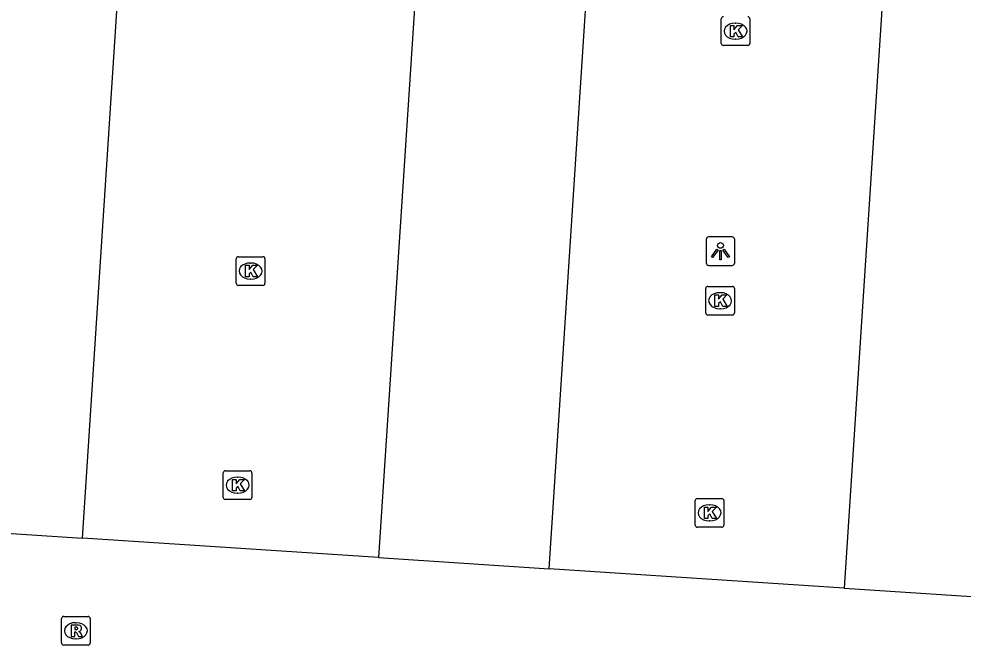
# Model space of a CAD drawing. Extents: x 161848 to 162726, y 385382 to 386521.
# Drawn here: x 162052.73 to 162085.67, y 385590.08 to 385611.91 of the extents above; entities that cross this region are included whole.
import ezdxf

# ---------------------------------------------------------------- set-up
doc = ezdxf.new("R2010")
doc.units = 0
for name, color, linetype in [('IMGEO_Kolk', 7, 'Continuous'), ('IMGEO_Lichtpunt', 7, 'Continuous'), ('IMGEO_Rijbaan_lokaal_open', 7, 'Continuous'), ('IMGEO_Rioolput', 7, 'Continuous')]:
    doc.layers.add(name, color=color, linetype=linetype)

msp = doc.modelspace()

# ---------------------------------------------------------------- linework, layer by layer
at = {"layer": 'IMGEO_Kolk'}
for p, q in [((162077.231, 385611.053), (162077.231, 385611.905)), ((162078.232, 385611.905), (162078.232, 385611.053)), ((162077.719, 385611.759), (162077.744, 385611.759)), ((162077.742, 385611.199), (162077.717, 385611.199)), ((162078.158, 385610.979), (162077.306, 385610.979)), ((162060.387, 385603.616), (162061.239, 385603.616)), ((162060.312, 385602.69), (162060.312, 385603.542)), ((162060.8, 385603.396), (162060.825, 385603.396)), ((162061.313, 385603.542), (162061.313, 385602.69)), ((162061.239, 385602.616), (162060.387, 385602.616)), ((162060.823, 385602.836), (162060.798, 385602.836)), ((162076.769, 385602.582), (162077.621, 385602.582)), ((162076.694, 385601.656), (162076.694, 385602.508)), ((162077.182, 385602.362), (162077.207, 385602.362)), ((162077.695, 385602.508), (162077.695, 385601.656)), ((162077.621, 385601.582), (162076.769, 385601.582)), ((162077.205, 385601.802), (162077.18, 385601.802)), ((162059.859, 385595.227), (162059.859, 385596.079)), ((162059.934, 385596.153), (162060.786, 385596.153)), ((162060.86, 385596.079), (162060.86, 385595.227)), ((162060.347, 385595.933), (162060.372, 385595.933)), ((162060.37, 385595.373), (162060.345, 385595.373)), ((162060.786, 385595.153), (162059.934, 385595.153)), ((162076.324, 385594.26), (162076.324, 385595.112)), ((162076.399, 385595.186), (162077.251, 385595.186)), ((162077.325, 385595.112), (162077.325, 385594.26)), ((162076.812, 385594.966), (162076.837, 385594.966)), ((162076.835, 385594.406), (162076.81, 385594.406)), ((162077.251, 385594.186), (162076.399, 385594.186))]:
    msp.add_line(p, q, dxfattribs=at)
for points in [[(162077.231, 385611.053), (162077.231, 385611.905)], [(162078.232, 385611.905), (162078.232, 385611.053)], [(162077.552, 385611.679), (162077.675, 385611.679), (162077.675, 385611.528), (162077.805, 385611.679), (162077.969, 385611.679), (162077.823, 385611.528), (162077.976, 385611.279), (162077.824, 385611.279), (162077.739, 385611.443), (162077.675, 385611.376), (162077.675, 385611.279), (162077.552, 385611.279), (162077.552, 385611.679)], [(162078.158, 385610.979), (162077.306, 385610.979)], [(162060.387, 385603.616), (162061.239, 385603.616)], [(162060.312, 385602.69), (162060.312, 385603.542)], [(162060.633, 385603.316), (162060.756, 385603.316), (162060.756, 385603.165), (162060.886, 385603.316), (162061.05, 385603.316), (162060.904, 385603.165), (162061.057, 385602.916), (162060.905, 385602.916), (162060.82, 385603.08), (162060.756, 385603.013), (162060.756, 385602.916), (162060.633, 385602.916), (162060.633, 385603.316)], [(162061.313, 385603.542), (162061.313, 385602.69)], [(162061.239, 385602.616), (162060.387, 385602.616)], [(162076.769, 385602.582), (162077.621, 385602.582)], [(162076.694, 385601.656), (162076.694, 385602.508)], [(162077.015, 385602.282), (162077.138, 385602.282), (162077.138, 385602.131), (162077.268, 385602.282), (162077.432, 385602.282), (162077.286, 385602.131), (162077.439, 385601.882), (162077.287, 385601.882), (162077.202, 385602.046), (162077.138, 385601.979), (162077.138, 385601.882), (162077.015, 385601.882), (162077.015, 385602.282)], [(162077.695, 385602.508), (162077.695, 385601.656)], [(162077.621, 385601.582), (162076.769, 385601.582)], [(162059.859, 385595.227), (162059.859, 385596.079)], [(162059.934, 385596.153), (162060.786, 385596.153)], [(162060.86, 385596.079), (162060.86, 385595.227)], [(162060.18, 385595.853), (162060.303, 385595.853), (162060.303, 385595.702), (162060.433, 385595.853), (162060.597, 385595.853), (162060.451, 385595.702), (162060.604, 385595.453), (162060.452, 385595.453), (162060.367, 385595.617), (162060.303, 385595.55), (162060.303, 385595.453), (162060.18, 385595.453), (162060.18, 385595.853)], [(162060.786, 385595.153), (162059.934, 385595.153)], [(162076.324, 385594.26), (162076.324, 385595.112)], [(162076.399, 385595.186), (162077.251, 385595.186)], [(162077.325, 385595.112), (162077.325, 385594.26)], [(162076.645, 385594.886), (162076.768, 385594.886), (162076.768, 385594.735), (162076.898, 385594.886), (162077.062, 385594.886), (162076.916, 385594.735), (162077.069, 385594.486), (162076.917, 385594.486), (162076.832, 385594.65), (162076.768, 385594.583), (162076.768, 385594.486), (162076.645, 385594.486), (162076.645, 385594.886)], [(162077.251, 385594.186), (162076.399, 385594.186)]]:
    msp.add_lwpolyline(points, dxfattribs=at)
for centre, start, end in [((162077.308, 385611.903), 91.552, 178.448), ((162077.308, 385611.903), 91.552, 178.448), ((162078.156, 385611.903), 1.552, 88.448), ((162078.156, 385611.903), 1.552, 88.448), ((162077.308, 385611.055), 181.552, 268.448), ((162077.308, 385611.055), 181.552, 268.448), ((162078.156, 385611.055), 271.552, 358.448), ((162078.156, 385611.055), 271.552, 358.448), ((162060.389, 385603.54), 91.552, 178.448), ((162060.389, 385603.54), 91.552, 178.448), ((162061.237, 385603.54), 1.552, 88.448), ((162061.237, 385603.54), 1.552, 88.448), ((162060.389, 385602.692), 181.552, 268.448), ((162060.389, 385602.692), 181.552, 268.448), ((162061.237, 385602.692), 271.552, 358.448), ((162061.237, 385602.692), 271.552, 358.448), ((162076.771, 385602.506), 91.552, 178.448), ((162076.771, 385602.506), 91.552, 178.448), ((162077.619, 385602.506), 1.552, 88.448), ((162077.619, 385602.506), 1.552, 88.448), ((162076.771, 385601.658), 181.552, 268.448), ((162076.771, 385601.658), 181.552, 268.448), ((162077.619, 385601.658), 271.552, 358.448), ((162077.619, 385601.658), 271.552, 358.448), ((162059.936, 385596.077), 91.552, 178.448), ((162059.936, 385596.077), 91.552, 178.448), ((162060.784, 385596.077), 1.552, 88.448), ((162060.784, 385596.077), 1.552, 88.448), ((162059.936, 385595.229), 181.552, 268.448), ((162059.936, 385595.229), 181.552, 268.448), ((162060.784, 385595.229), 271.552, 358.448), ((162060.784, 385595.229), 271.552, 358.448), ((162076.401, 385595.11), 91.552, 178.448), ((162076.401, 385595.11), 91.552, 178.448), ((162077.249, 385595.11), 1.552, 88.448), ((162077.249, 385595.11), 1.552, 88.448), ((162076.401, 385594.262), 181.552, 268.448), ((162076.401, 385594.262), 181.552, 268.448), ((162077.249, 385594.262), 271.552, 358.448), ((162077.249, 385594.262), 271.552, 358.448)]:
    msp.add_arc(centre, 0.0765, start, end, dxfattribs=at)
for centre, major_axis, ratio, start_param, end_param in [((162077.718, 385611.479), (-0.387, 0.002), 0.722429, 4.712389, 7.853982), ((162077.743, 385611.479), (-0.39, 0.002), 0.717154, 1.570796, 4.712389), ((162060.799, 385603.116), (-0.387, 0.002), 0.722429, 4.712389, 7.853982), ((162060.824, 385603.116), (-0.39, 0.002), 0.717154, 1.570796, 4.712389), ((162077.181, 385602.082), (-0.387, 0.002), 0.722429, 4.712389, 7.853982), ((162077.206, 385602.082), (-0.39, 0.002), 0.717154, 1.570796, 4.712389), ((162060.346, 385595.653), (-0.387, 0.002), 0.722429, 4.712389, 7.853982), ((162060.371, 385595.653), (-0.39, 0.002), 0.717154, 1.570796, 4.712389), ((162076.811, 385594.686), (-0.387, 0.002), 0.722429, 4.712389, 7.853982), ((162076.836, 385594.686), (-0.39, 0.002), 0.717154, 1.570796, 4.712389)]:
    msp.add_ellipse(centre, major_axis=major_axis, ratio=ratio, start_param=start_param, end_param=end_param, dxfattribs=at)
at = {"layer": 'IMGEO_Lichtpunt'}
for p, q in [((162076.708, 385604.212), (162076.708, 385603.405)), ((162076.708, 385604.212), (162076.708, 385603.405)), ((162077.61, 385604.307), (162076.802, 385604.307)), ((162077.61, 385604.307), (162076.802, 385604.307)), ((162077.704, 385603.405), (162077.704, 385604.212)), ((162077.704, 385603.405), (162077.704, 385604.212)), ((162076.802, 385603.311), (162077.61, 385603.311)), ((162076.802, 385603.311), (162077.61, 385603.311))]:
    msp.add_line(p, q, dxfattribs=at)
for points in [[(162077.082, 385603.876), (162077.121, 385603.848), (162076.933, 385603.586), (162076.895, 385603.613), (162077.082, 385603.876)], [(162077.294, 385603.848), (162077.332, 385603.875), (162077.519, 385603.613), (162077.48, 385603.585), (162077.294, 385603.848)], [(162077.184, 385603.828), (162077.231, 385603.828), (162077.231, 385603.506), (162077.184, 385603.506), (162077.184, 385603.828)]]:
    msp.add_lwpolyline(points, dxfattribs=at)
msp.add_circle((162077.207, 385604.01), 0.0994, dxfattribs=at)
for centre, start, end in [((162076.802, 385604.212), 90, 180), ((162076.802, 385604.212), 90, 180), ((162077.61, 385604.212), 0, 90), ((162077.61, 385604.212), 0, 90), ((162076.802, 385603.405), 180, 270), ((162076.802, 385603.405), 180, 270), ((162077.61, 385603.405), 270, 0), ((162077.61, 385603.405), 270, 360)]:
    msp.add_arc(centre, 0.0946, start, end, dxfattribs=at)
at = {"layer": 'IMGEO_Rijbaan_lokaal_open'}
for points in [[(162054.943, 385593.8), (162056.808, 385622.355), (162067.144, 385621.687), (162065.28, 385593.125)], [(162071.227, 385592.737), (162073.093, 385621.302), (162083.384, 385620.637), (162081.518, 385592.065)], [(162048.733, 385594.205), (162054.943, 385593.8)], [(162065.28, 385593.125), (162054.943, 385593.8)], [(162065.28, 385593.125), (162071.227, 385592.737)], [(162081.518, 385592.065), (162071.227, 385592.737)], [(162081.518, 385592.065), (162087.578, 385591.669)]]:
    msp.add_lwpolyline(points, dxfattribs=at)
at = {"layer": 'IMGEO_Rioolput'}
for p, q in [((162054.29, 385591.077), (162055.142, 385591.077)), ((162054.215, 385590.151), (162054.215, 385591.003)), ((162054.703, 385590.857), (162054.728, 385590.857)), ((162055.216, 385591.003), (162055.216, 385590.151)), ((162055.142, 385590.077), (162054.29, 385590.077)), ((162054.726, 385590.297), (162054.701, 385590.297))]:
    msp.add_line(p, q, dxfattribs=at)
for points in [[(162054.29, 385591.077), (162055.142, 385591.077)], [(162054.215, 385590.151), (162054.215, 385591.003)], [(162054.804, 385590.775), (162054.552, 385590.777), (162054.552, 385590.377)], [(162055.216, 385591.003), (162055.216, 385590.151)], [(162054.552, 385590.377), (162054.676, 385590.377), (162054.676, 385590.539), (162054.687, 385590.539)], [(162054.73, 385590.696), (162054.676, 385590.696), (162054.676, 385590.615)], [(162054.676, 385590.615), (162054.728, 385590.615)], [(162054.734, 385590.51), (162054.805, 385590.377), (162054.945, 385590.377), (162054.88, 385590.503)], [(162055.142, 385590.077), (162054.29, 385590.077)]]:
    msp.add_lwpolyline(points, dxfattribs=at)
for centre, radius, start, end in [((162054.292, 385591.001), 0.0765, 91.552, 178.448), ((162054.292, 385591.001), 0.0765, 91.552, 178.448), ((162055.14, 385591.001), 0.0765, 1.552, 88.448), ((162055.14, 385591.001), 0.0765, 1.552, 88.448), ((162054.803, 385590.665), 0.109, 350.3612, 89.416), ((162054.686, 385590.486), 0.0533, 26.0293, 88.6989), ((162054.712, 385590.804), 0.19, 274.7715, 282.9687), ((162054.736, 385590.6), 0.0964, 77.0061, 93.1865), ((162054.75, 385590.657), 0.0378, 276.6634, 79.6772), ((162054.801, 385590.665), 0.112, 277.5842, 350.9817), ((162054.785, 385590.45), 0.108, 29.5134, 73.7905), ((162054.292, 385590.153), 0.0765, 181.552, 268.448), ((162054.292, 385590.153), 0.0765, 181.552, 268.448), ((162055.14, 385590.153), 0.0765, 271.552, 358.448), ((162055.14, 385590.153), 0.0765, 271.552, 358.448)]:
    msp.add_arc(centre, radius, start, end, dxfattribs=at)
for centre, major_axis, ratio, start_param, end_param in [((162054.702, 385590.577), (-0.387, 0.002), 0.722429, 4.712389, 7.853982), ((162054.727, 385590.577), (-0.39, 0.002), 0.717154, 1.570796, 4.712389)]:
    msp.add_ellipse(centre, major_axis=major_axis, ratio=ratio, start_param=start_param, end_param=end_param, dxfattribs=at)

doc.saveas('drawing.dxf')
